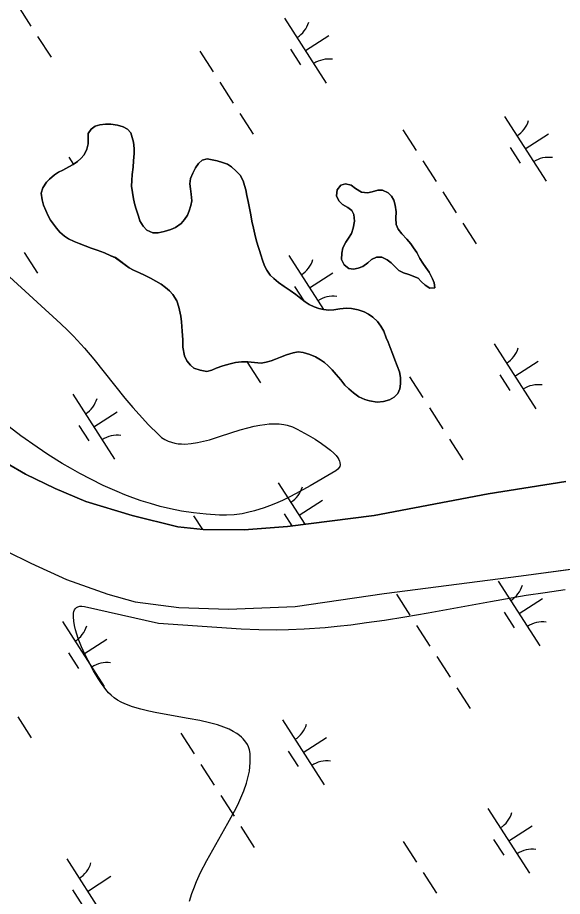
# Model space of a CAD drawing. Extents: x 3937982 to 3958556, y 219448 to 241894.
# Drawn here: x 3945577 to 3945931, y 230996 to 231565 of the extents above; entities that cross this region are included whole.
import ezdxf

# ---------------------------------------------------------------- set-up
doc = ezdxf.new("R2010")
doc.units = 0
for name, color, linetype in [('V-SITE-VEGE', 7, 'Continuous'), ('V-TOPO-SHOR', 7, 'Continuous'), ('V-WETL-SWMP', 7, 'Continuous')]:
    doc.layers.add(name, color=color, linetype=linetype)

msp = doc.modelspace()

# ---------------------------------------------------------------- linework, layer by layer
at = {"layer": 'V-SITE-VEGE'}
for points in [[(3945538.502, 231427.79), (3945605.39, 231366.89), (3945609.724, 231362.778), (3945613.654, 231358.788), (3945620.738, 231351.012), (3945626.701, 231343.973), (3945646.946, 231318.725), (3945652.107, 231312.524), (3945656.064, 231307.971), (3945662.193, 231301.34), (3945668.616, 231295.016), (3945670.717, 231293.275), (3945672.847, 231291.901), (3945674.997, 231290.842)], [(3945674.997, 231290.842), (3945677.156, 231290.057), (3945679.313, 231289.509), (3945681.461, 231289.162), (3945683.595, 231288.986), (3945685.71, 231288.96), (3945689.921, 231289.255), (3945694.001, 231289.9), (3945697.921, 231290.764), (3945701.671, 231291.761), (3945708.849, 231293.957), (3945721.688, 231298.073), (3945726.525, 231299.454), (3945730.744, 231300.488), (3945734.412, 231301.217), (3945737.595, 231301.688), (3945740.355, 231301.954), (3945742.747, 231302.061), (3945746.876, 231301.934), (3945749.911, 231301.545), (3945752.156, 231301.072), (3945755.453, 231300.046), (3945758.664, 231298.61), (3945765.703, 231294.756), (3945770.307, 231292.001), (3945774.315, 231289.392), (3945777.631, 231287.008), (3945780.265, 231284.886), (3945782.288, 231283.025), (3945783.787, 231281.411), (3945784.86, 231280.02), (3945785.589, 231278.83), (3945786.05, 231277.81), (3945786.308, 231276.94), (3945786.407, 231275.478), (3945786.161, 231274.433), (3945785.784, 231273.688), (3945784.889, 231272.631), (3945783.572, 231271.656), (3945767.071, 231261.859), (3945760.292, 231258.082), (3945754.345, 231254.973), (3945749.135, 231252.452), (3945744.576, 231250.425), (3945740.58, 231248.805), (3945737.087, 231247.523), (3945730.973, 231245.606), (3945726.392, 231244.477), (3945722.957, 231243.816), (3945717.815, 231243.15), (3945712.683, 231242.906), (3945708.189, 231242.955), (3945699.479, 231243.418), (3945691.31, 231244.293), (3945683.646, 231245.491), (3945676.462, 231246.937), (3945669.724, 231248.571), (3945663.41, 231250.347), (3945657.487, 231252.219), (3945651.939, 231254.156), (3945646.735, 231256.124), (3945641.859, 231258.107), (3945632.716, 231262.168), (3945624.725, 231266.084), (3945617.735, 231269.778), (3945611.624, 231273.213), (3945606.281, 231276.369), (3945596.938, 231282.224), (3945589.938, 231286.887), (3945579.452, 231294.301), (3945568.987, 231302.202)], [(3945688.854, 230992.698), (3945690.323, 230997.658), (3945691.496, 231000.966), (3945693.266, 231005.375), (3945695.948, 231011.257), (3945699.967, 231019.093), (3945705.801, 231029.501), (3945713.715, 231043.278), (3945717.932, 231051.072), (3945720.004, 231055.201), (3945722.028, 231059.584), (3945723.94, 231064.227), (3945725.651, 231069.144), (3945727.039, 231074.342), (3945727.559, 231077.004), (3945727.942, 231079.74), (3945728.166, 231082.546), (3945728.196, 231085.425), (3945728.01, 231088.377), (3945727.608, 231090.689), (3945726.906, 231092.835), (3945726.283, 231094.174), (3945725.268, 231095.854), (3945723.598, 231097.91), (3945722.493, 231098.997), (3945721.1, 231100.167), (3945719.351, 231101.41), (3945717.16, 231102.723), (3945714.419, 231104.085), (3945711.016, 231105.486), (3945706.807, 231106.901), (3945701.65, 231108.318), (3945695.4, 231109.731), (3945687.939, 231111.158), (3945667.67, 231114.734), (3945662.478, 231115.807), (3945657.18, 231117.087), (3945651.882, 231118.652), (3945646.815, 231120.573), (3945644.394, 231121.716), (3945642.088, 231123.004), (3945639.932, 231124.46), (3945637.959, 231126.111), (3945636.352, 231127.774), (3945634.629, 231129.824), (3945631.791, 231133.674), (3945629.55, 231137.064), (3945626.542, 231142.048), (3945622.97, 231148.651), (3945620.93, 231152.817), (3945618.794, 231157.595), (3945616.689, 231162.944), (3945615.743, 231165.699), (3945614.893, 231168.521), (3945614.186, 231171.374), (3945613.684, 231174.192), (3945613.463, 231176.893), (3945613.617, 231179.336), (3945613.869, 231180.436), (3945614.256, 231181.429), (3945614.801, 231182.292), (3945615.523, 231182.998), (3945616.449, 231183.518), (3945617.602, 231183.822), (3945619.013, 231183.865), (3945620.715, 231183.613), (3945668.616, 231172.83), (3945722.261, 231169.236), (3945733.785, 231168.691), (3945745.297, 231168.572), (3945752.965, 231168.711), (3945763.18, 231169.15), (3945776.791, 231170.137), (3945784.563, 231170.884), (3945793.441, 231171.886), (3945803.581, 231173.201), (3945815.169, 231174.892), (3945828.405, 231177.024), (3945843.527, 231179.65), (3945883.863, 231186.994), (3945906.929, 231190.934), (3945919.244, 231192.825), (3945932.39, 231194.61)]]:
    msp.add_lwpolyline(points, dxfattribs=at)
at = {"layer": 'V-TOPO-SHOR'}
for points in [[(3945640.827, 231409.704), (3945637.867, 231410.984), (3945633.595, 231412.741), (3945628.993, 231414.494), (3945625.051, 231415.928), (3945621.106, 231417.359), (3945617.328, 231418.795), (3945614.039, 231420.234), (3945610.258, 231421.834), (3945607.784, 231423.61), (3945604.812, 231426.198), (3945602.494, 231428.793), (3945600.667, 231431.394), (3945598.677, 231433.993), (3945597.175, 231436.762), (3945595.666, 231440.184), (3945594.159, 231443.768), (3945593.305, 231447.198), (3945592.606, 231451.448), (3945593.716, 231455.059), (3945595.973, 231458.52), (3945598.079, 231460.668), (3945601.163, 231463.318), (3945603.764, 231465.145), (3945606.697, 231466.323), (3945610.604, 231468.489), (3945613.371, 231469.991), (3945616.134, 231471.983), (3945618.405, 231473.97), (3945620.51, 231476.282), (3945622.274, 231479.903), (3945623.056, 231483.512), (3945623.021, 231486.948), (3945623.152, 231490.223), (3945625.088, 231493.024), (3945627.687, 231495.015), (3945630.625, 231495.863), (3945634.386, 231496.23), (3945637.822, 231496.264), (3945642.086, 231495.488), (3945645.697, 231494.544), (3945648.66, 231492.936), (3945650.813, 231490.503), (3945651.66, 231487.564), (3945652.508, 231484.628), (3945652.879, 231480.54), (3945652.912, 231477.265), (3945652.469, 231472.35), (3945652.183, 231468.42), (3945651.574, 231463.666), (3945651.288, 231459.734), (3945651.161, 231456.132), (3945651.857, 231451.882), (3945652.392, 231447.796), (3945653.248, 231444.04), (3945654.096, 231441.102), (3945655.613, 231436.698), (3945656.627, 231433.598), (3945658.628, 231430.018), (3945661.11, 231427.423), (3945664.891, 231425.823), (3945668.493, 231425.696), (3945672.411, 231426.718), (3945676.654, 231427.908), (3945679.751, 231429.25), (3945683.325, 231431.904), (3945685.592, 231434.382), (3945687.363, 231437.184), (3945688.481, 231439.977), (3945689.591, 231443.59), (3945690.216, 231446.541), (3945689.845, 231450.795), (3945689.317, 231454.391), (3945688.959, 231457.498), (3945689.413, 231461.102), (3945690.853, 231464.553), (3945692.618, 231467.846), (3945694.554, 231470.812), (3945696.987, 231472.964), (3945700.251, 231473.816), (3945703.532, 231473.196), (3945706.649, 231472.407), (3945710.262, 231471.461), (3945713.383, 231470.183), (3945716.021, 231468.573), (3945718.995, 231465.821), (3945721.641, 231463.064), (3945723.641, 231459.484), (3945724.489, 231456.548), (3945725.337, 231453.609), (3945726.029, 231450.014), (3945726.724, 231446.092), (3945727.586, 231441.847), (3945728.448, 231437.436), (3945729.144, 231433.35), (3945730.173, 231428.777), (3945731.192, 231425.023), (3945732.049, 231421.267), (3945733.066, 231417.674), (3945734.082, 231414.412), (3945734.93, 231411.473)], [(3945830.981, 231398.859), (3945827.532, 231399.972), (3945824.571, 231401.413), (3945821.597, 231404.168), (3945819.449, 231406.273), (3945816.807, 231408.374), (3945813.518, 231409.978), (3945809.918, 231409.941), (3945806.821, 231408.438), (3945804.388, 231406.283), (3945801.138, 231403.959), (3945798.203, 231402.947), (3945795.098, 231402.261), (3945791.983, 231402.722), (3945789.016, 231404.983), (3945787.34, 231408.567), (3945787.463, 231412.661), (3945788.248, 231416.106), (3945790.011, 231419.724), (3945791.785, 231422.362), (3945793.72, 231425.328), (3945794.83, 231428.777), (3945795.766, 231433.368), (3945795.395, 231437.622), (3945793.896, 231440.225), (3945791.42, 231442.164), (3945787.963, 231444.094), (3945785.485, 231446.525), (3945784.141, 231449.783), (3945784.594, 231453.553), (3945786.853, 231456.687), (3945789.792, 231457.535), (3945793.564, 231456.754), (3945796.37, 231454.491), (3945800.161, 231452.075), (3945804.091, 231451.788), (3945807.196, 231452.308), (3945810.786, 231453.492), (3945813.895, 231453.523), (3945817.514, 231451.759), (3945819.664, 231449.488), (3945821.165, 231446.885), (3945822.181, 231443.623), (3945822.713, 231439.371), (3945822.429, 231435.277), (3945822.797, 231431.187), (3945823.973, 231428.089), (3945826.459, 231425.168), (3945829.605, 231421.598), (3945832.253, 231418.68), (3945833.916, 231416.077), (3945836.075, 231413.152), (3945838.078, 231409.245), (3945840.074, 231406.154), (3945842.065, 231403.392), (3945844.062, 231400.301), (3945846.233, 231396.068), (3945847.406, 231393.297), (3945847.765, 231390.19), (3945844.494, 231389.994), (3945841.528, 231391.927), (3945839.048, 231394.194), (3945836.898, 231396.463), (3945830.981, 231398.859)], [(3945734.93, 231411.473), (3945736.112, 231408.049), (3945737.457, 231404.461), (3945738.961, 231401.53), (3945741.119, 231398.442), (3945743.433, 231396.172), (3945746.405, 231393.584), (3945750.034, 231391.001), (3945753.989, 231388.423), (3945757.616, 231385.84), (3945760.915, 231383.256), (3945763.721, 231380.993), (3945766.357, 231379.383), (3945769.648, 231377.777), (3945772.603, 231376.825), (3945775.72, 231376.039), (3945779.163, 231375.584), (3945782.27, 231375.94), (3945786.192, 231376.637), (3945790.443, 231377.005), (3945793.72, 231376.712), (3945798.148, 231375.938), (3945801.924, 231374.666), (3945804.888, 231373.061), (3945807.689, 231371.123), (3945810.663, 231368.373), (3945812.824, 231365.283), (3945814.657, 231362.028), (3945816.336, 231357.789), (3945817.512, 231355.018), (3945818.857, 231351.432), (3945820.369, 231347.682), (3945821.882, 231343.604), (3945823.395, 231339.691), (3945824.909, 231335.777), (3945825.601, 231332.021), (3945825.478, 231327.927), (3945825.02, 231324.812), (3945823.742, 231321.689), (3945821.472, 231319.375), (3945818.382, 231317.542), (3945814.462, 231316.522), (3945810.374, 231316.151), (3945805.455, 231316.919), (3945802.336, 231317.871), (3945798.553, 231319.633), (3945795.092, 231322.053), (3945791.955, 231324.806), (3945789.474, 231327.071), (3945786.82, 231330.645), (3945783.838, 231334.053), (3945781.19, 231336.973), (3945778.708, 231339.566), (3945776.232, 231341.669), (3945773.756, 231343.609), (3945770.467, 231345.376), (3945766.848, 231346.975), (3945762.416, 231348.241), (3945759.301, 231348.7), (3945755.871, 231348.012), (3945751.627, 231346.822), (3945747.716, 231345.145), (3945744.617, 231343.969), (3945741.682, 231342.793), (3945738.418, 231341.941), (3945735.149, 231341.417), (3945730.889, 231341.702), (3945726.63, 231342.148), (3945722.538, 231342.107), (3945718.614, 231341.741), (3945715.019, 231340.887), (3945710.448, 231339.695), (3945706.047, 231338.011), (3945703.276, 231336.838), (3945700.012, 231335.988), (3945695.584, 231336.76), (3945691.639, 231338.194), (3945689.329, 231340.135), (3945687.009, 231342.894), (3945685.504, 231346.152), (3945684.465, 231351.706), (3945684.416, 231356.454), (3945684.033, 231362.016), (3945683.642, 231368.232), (3945683.116, 231371.828), (3945681.909, 231377.708), (3945680.56, 231381.787), (3945677.899, 231385.853), (3945675.749, 231388.122), (3945673.105, 231390.387), (3945670.301, 231392.486), (3945667.008, 231394.417), (3945663.385, 231396.508), (3945659.603, 231398.436), (3945656.313, 231399.875), (3945652.531, 231401.637), (3945649.569, 231403.08), (3945640.827, 231409.704)], [(3945570.592, 231276.344), (3945582.549, 231269.475), (3945601.755, 231260.114), (3945621.649, 231251.692), (3945651.572, 231242.673), (3945681.246, 231235.282), (3945697.577, 231233.582), (3945724.147, 231233.385), (3945752.328, 231235.536), (3945808.423, 231242.628), (3945882.394, 231256.663), (3945932.654, 231264.627)], [(3945570.074, 231219.565), (3945585.997, 231211.805), (3945608.941, 231201.086), (3945635.833, 231191.571), (3945653.592, 231186.625)], [(3945653.592, 231186.625), (3945681.823, 231182.949), (3945713.989, 231181.878), (3945757.311, 231183.713), (3945815.013, 231191.987), (3945903.671, 231203.603), (3945997.68, 231215.971)]]:
    msp.add_lwpolyline(points, dxfattribs=at)
at = {"layer": 'V-WETL-SWMP'}
for p, q in [((3945577.341, 231573.261), (3945586.001, 231559.807)), ((3945750.356, 231564.919), (3945777.418, 231522.876)), ((3945590.331, 231553.08), (3945598.991, 231539.627)), ((3945763.887, 231543.897), (3945779.022, 231553.64)), ((3945695.49, 231543.522), (3945704.15, 231530.068)), ((3945754.152, 231544.767), (3945760.647, 231534.676)), ((3945708.48, 231523.341), (3945717.14, 231509.887)), ((3945721.469, 231503.16), (3945730.129, 231489.707)), ((3945892.922, 231501.229), (3945919.984, 231459.186)), ((3945827.057, 231492.634), (3945835.717, 231479.18)), ((3945906.453, 231480.207), (3945921.588, 231489.95)), ((3945896.718, 231481.076), (3945903.213, 231470.986)), ((3945610.488, 231474.889), (3945613.556, 231470.123)), ((3945840.047, 231472.453), (3945848.706, 231458.999)), ((3945853.036, 231452.272), (3945861.696, 231438.819)), ((3945866.026, 231432.092), (3945874.686, 231418.638)), ((3945581.602, 231413.131), (3945590.262, 231399.677)), ((3945753.054, 231411.199), (3945775.68, 231376.049)), ((3945766.586, 231390.178), (3945781.721, 231399.92)), ((3945756.85, 231391.047), (3945762.892, 231381.661)), ((3945886.184, 231353.901), (3945913.246, 231311.857)), ((3945726.159, 231342.062), (3945734.819, 231328.608)), ((3945899.715, 231332.879), (3945914.85, 231342.622)), ((3945831.318, 231332.504), (3945839.977, 231319.05)), ((3945889.98, 231333.748), (3945896.475, 231323.658)), ((3945613.187, 231321.17), (3945640.249, 231279.127)), ((3945626.718, 231300.148), (3945641.854, 231309.891)), ((3945844.307, 231312.323), (3945852.967, 231298.869)), ((3945616.983, 231301.017), (3945623.478, 231290.927)), ((3945857.297, 231292.142), (3945865.957, 231278.688)), ((3945746.316, 231263.871), (3945763.635, 231236.965)), ((3945759.847, 231242.85), (3945774.983, 231252.592)), ((3945691.45, 231242.474), (3945697.145, 231233.627)), ((3945750.112, 231243.719), (3945755.15, 231235.892)), ((3945570.075, 231219.566), (3945585.998, 231211.805)), ((3945903.671, 231203.603), (3945997.681, 231215.972)), ((3945585.998, 231211.805), (3945608.941, 231201.086)), ((3945815.013, 231191.987), (3945903.671, 231203.603)), ((3945608.941, 231201.086), (3945635.833, 231191.572)), ((3945888.882, 231200.181), (3945915.945, 231158.138)), ((3945635.833, 231191.572), (3945653.592, 231186.625)), ((3945757.31, 231183.714), (3945815.013, 231191.987)), ((3945823.017, 231191.586), (3945831.677, 231178.132)), ((3945653.592, 231186.625), (3945681.823, 231182.95)), ((3945902.413, 231179.159), (3945917.549, 231188.902)), ((3945681.823, 231182.95), (3945713.989, 231181.877)), ((3945713.989, 231181.877), (3945757.31, 231183.714)), ((3945892.678, 231180.029), (3945899.173, 231169.938)), ((3945606.449, 231173.842), (3945633.511, 231131.798)), ((3945836.007, 231171.405), (3945844.667, 231157.952)), ((3945619.98, 231152.82), (3945635.116, 231162.562)), ((3945610.245, 231153.689), (3945616.74, 231143.599)), ((3945848.997, 231151.225), (3945857.657, 231137.771)), ((3945861.987, 231131.044), (3945870.647, 231117.59)), ((3945577.563, 231112.083), (3945586.223, 231098.629)), ((3945749.015, 231110.152), (3945776.077, 231068.108)), ((3945683.15, 231101.557), (3945691.81, 231088.103)), ((3945762.546, 231089.13), (3945777.682, 231098.872)), ((3945752.811, 231089.999), (3945759.306, 231079.909)), ((3945696.14, 231081.376), (3945704.8, 231067.922)), ((3945709.13, 231061.195), (3945717.79, 231047.741)), ((3945882.144, 231052.853), (3945909.206, 231010.81)), ((3945722.12, 231041.014), (3945730.78, 231027.561)), ((3945895.675, 231031.831), (3945910.811, 231041.574)), ((3945827.278, 231031.456), (3945835.938, 231018.002)), ((3945885.94, 231032.701), (3945892.435, 231022.61)), ((3945609.148, 231020.122), (3945636.21, 230978.079)), ((3945622.679, 230999.1), (3945637.814, 231008.843)), ((3945840.268, 231011.275), (3945848.928, 230997.821)), ((3945612.944, 230999.97), (3945619.439, 230989.879))]:
    msp.add_line(p, q, dxfattribs=at)
for points in [[(3945730.172, 231428.777), (3945729.144, 231433.35), (3945728.448, 231437.435), (3945727.585, 231441.846), (3945726.723, 231446.093), (3945726.029, 231450.015), (3945725.338, 231453.609), (3945724.489, 231456.547), (3945723.641, 231459.485), (3945721.641, 231463.065), (3945718.994, 231465.821), (3945716.02, 231468.574), (3945713.384, 231470.184), (3945710.261, 231471.462), (3945706.65, 231472.408), (3945703.532, 231473.195), (3945700.252, 231473.816), (3945696.987, 231472.965), (3945694.553, 231470.812), (3945692.619, 231467.846), (3945690.852, 231464.554), (3945689.414, 231461.102), (3945688.959, 231457.497), (3945689.318, 231454.39), (3945689.845, 231450.794), (3945690.216, 231446.542), (3945689.591, 231443.589), (3945688.482, 231439.977), (3945687.364, 231437.183), (3945685.592, 231434.382), (3945683.325, 231431.904), (3945679.751, 231429.249), (3945676.655, 231427.908), (3945672.411, 231426.719), (3945668.492, 231425.697), (3945664.89, 231425.824), (3945661.109, 231427.423), (3945658.627, 231430.017), (3945656.627, 231433.598), (3945655.613, 231436.698), (3945654.095, 231441.102), (3945653.247, 231444.04), (3945652.391, 231447.796), (3945651.858, 231451.883), (3945651.161, 231456.132), (3945651.288, 231459.734), (3945651.575, 231463.666), (3945652.182, 231468.419), (3945652.47, 231472.35), (3945652.911, 231477.265), (3945652.878, 231480.539), (3945652.509, 231484.627), (3945651.661, 231487.565), (3945650.813, 231490.503), (3945648.66, 231492.937), (3945645.697, 231494.544), (3945642.087, 231495.489), (3945637.823, 231496.264), (3945634.386, 231496.23), (3945630.625, 231495.864), (3945627.687, 231495.016), (3945625.088, 231493.025), (3945623.152, 231490.223), (3945623.021, 231486.948), (3945623.056, 231483.511), (3945622.274, 231479.902), (3945620.51, 231476.283), (3945618.406, 231473.97), (3945616.134, 231471.983), (3945613.372, 231469.99), (3945610.604, 231468.489), (3945606.697, 231466.322), (3945603.763, 231465.146), (3945601.162, 231463.319), (3945598.079, 231460.669), (3945595.973, 231458.52), (3945593.716, 231455.059), (3945592.607, 231451.447), (3945593.305, 231447.198), (3945594.158, 231443.769), (3945595.667, 231440.183), (3945597.175, 231436.761), (3945598.677, 231433.993), (3945600.667, 231431.395), (3945602.494, 231428.794), (3945604.812, 231426.198), (3945607.785, 231423.609), (3945610.258, 231421.834), (3945614.039, 231420.235), (3945617.327, 231418.795), (3945621.107, 231417.36), (3945625.05, 231415.927), (3945628.993, 231414.494), (3945633.594, 231412.74), (3945637.868, 231410.983), (3945640.827, 231409.703), (3945649.57, 231403.08), (3945652.531, 231401.637)], [(3945652.531, 231401.637), (3945656.313, 231399.875), (3945659.602, 231398.435), (3945663.386, 231396.509), (3945667.008, 231394.417), (3945670.302, 231392.487), (3945673.106, 231390.387), (3945675.748, 231388.122), (3945677.899, 231385.852), (3945680.559, 231381.787), (3945681.91, 231377.708), (3945683.115, 231371.828), (3945683.643, 231368.232), (3945684.033, 231362.016), (3945684.416, 231356.454), (3945684.465, 231351.707), (3945685.503, 231346.152), (3945687.009, 231342.894), (3945689.329, 231340.135), (3945691.64, 231338.194), (3945695.583, 231336.76), (3945700.011, 231335.987), (3945703.276, 231336.838), (3945706.047, 231338.012), (3945710.449, 231339.694), (3945715.02, 231340.886), (3945718.613, 231341.741), (3945722.538, 231342.108), (3945726.63, 231342.149), (3945730.89, 231341.701), (3945735.149, 231341.417), (3945738.417, 231341.941), (3945741.683, 231342.793), (3945744.617, 231343.968), (3945747.715, 231345.145), (3945751.627, 231346.822), (3945755.871, 231348.011), (3945759.301, 231348.7), (3945762.416, 231348.241), (3945766.848, 231346.976), (3945770.466, 231345.376), (3945773.757, 231343.608), (3945776.232, 231341.669), (3945778.709, 231339.566), (3945781.191, 231336.972), (3945783.839, 231334.053), (3945786.82, 231330.645), (3945789.475, 231327.071), (3945791.954, 231324.805), (3945795.092, 231322.054), (3945798.554, 231319.633), (3945802.336, 231317.871), (3945805.456, 231316.92), (3945810.375, 231316.152), (3945814.463, 231316.521), (3945818.381, 231317.542), (3945821.473, 231319.374), (3945823.741, 231321.689), (3945825.019, 231324.812), (3945825.479, 231327.927), (3945825.601, 231332.02), (3945824.908, 231335.778), (3945823.395, 231339.691), (3945821.882, 231343.604), (3945820.368, 231347.681), (3945818.857, 231351.431), (3945817.511, 231355.018), (3945816.337, 231357.789), (3945814.657, 231362.028), (3945812.824, 231365.283), (3945810.664, 231368.372), (3945807.69, 231371.124), (3945804.888, 231373.06), (3945801.925, 231374.667), (3945798.147, 231375.938), (3945793.72, 231376.712), (3945790.443, 231377.006), (3945786.191, 231376.636), (3945782.269, 231375.941), (3945779.163, 231375.583), (3945775.721, 231376.039), (3945772.603, 231376.826), (3945769.647, 231377.778), (3945766.357, 231379.382), (3945763.721, 231380.992), (3945760.916, 231383.255), (3945757.616, 231385.841), (3945753.988, 231388.423), (3945750.034, 231391.002), (3945746.406, 231393.584), (3945743.434, 231396.173), (3945741.119, 231398.441), (3945738.96, 231401.53), (3945737.457, 231404.461), (3945736.111, 231408.048), (3945734.931, 231411.474), (3945734.083, 231414.412), (3945733.067, 231417.675), (3945732.049, 231421.266), (3945731.192, 231425.022), (3945730.172, 231428.777)], [(3945932.654, 231264.628), (3945882.394, 231256.662), (3945808.423, 231242.628), (3945752.327, 231235.535), (3945724.148, 231233.385), (3945697.577, 231233.582), (3945681.246, 231235.282), (3945651.572, 231242.672), (3945621.649, 231251.692), (3945601.754, 231260.114), (3945582.548, 231269.475), (3945570.592, 231276.345)]]:
    msp.add_lwpolyline(points, dxfattribs=at)
msp.add_lwpolyline([(3945841.528, 231391.928), (3945844.494, 231389.994), (3945847.765, 231390.191), (3945847.406, 231393.297), (3945846.233, 231396.068), (3945844.062, 231400.302), (3945842.066, 231403.392), (3945840.074, 231406.154), (3945838.078, 231409.244), (3945836.075, 231413.152), (3945833.917, 231416.077), (3945832.254, 231418.679), (3945829.605, 231421.599), (3945826.459, 231425.168), (3945823.974, 231428.089), (3945822.797, 231431.188), (3945822.428, 231435.276), (3945822.714, 231439.371), (3945822.18, 231443.622), (3945821.165, 231446.885), (3945819.665, 231449.489), (3945817.514, 231451.759), (3945813.895, 231453.523), (3945810.785, 231453.492), (3945807.196, 231452.309), (3945804.091, 231451.787), (3945800.16, 231452.074), (3945796.371, 231454.491), (3945793.565, 231456.755), (3945789.792, 231457.535), (3945786.854, 231456.687), (3945784.594, 231453.554), (3945784.141, 231449.784), (3945785.484, 231446.524), (3945787.964, 231444.094), (3945791.421, 231442.165), (3945793.896, 231440.225), (3945795.396, 231437.622), (3945795.766, 231433.369), (3945794.83, 231428.777), (3945793.719, 231425.328), (3945791.785, 231422.362), (3945790.011, 231419.725), (3945788.247, 231416.106), (3945787.464, 231412.66), (3945787.341, 231408.567), (3945789.015, 231404.983), (3945791.984, 231402.721), (3945795.099, 231402.262), (3945798.202, 231402.948), (3945801.138, 231403.96), (3945804.388, 231406.284), (3945806.822, 231408.437), (3945809.917, 231409.941), (3945813.518, 231409.978), (3945816.808, 231408.374), (3945819.448, 231406.273), (3945821.597, 231404.167), (3945824.571, 231401.414), (3945827.532, 231399.971), (3945830.981, 231398.86), (3945836.898, 231396.464), (3945839.049, 231394.195)], close=True, dxfattribs=at)
for centre, start, end in [((3945749.137, 231567.252), 301.99668, 343.54034), ((3945779.037, 231520.8), 81.99668, 123.54034), ((3945891.702, 231503.562), 301.99668, 343.54034), ((3945921.602, 231457.11), 81.99668, 123.54034), ((3945751.835, 231413.532), 301.99668, 343.54034), ((3945781.735, 231367.08), 81.99668, 123.54034), ((3945884.964, 231356.233), 301.99668, 343.54034), ((3945914.864, 231309.782), 81.99668, 123.54034), ((3945611.968, 231323.503), 301.99668, 343.54034), ((3945641.868, 231277.051), 81.99668, 123.54034), ((3945745.097, 231266.204), 301.99668, 343.54034), ((3945887.663, 231202.514), 301.99668, 343.54034), ((3945917.563, 231156.062), 81.99668, 123.54034), ((3945605.23, 231176.174), 301.99668, 343.54034), ((3945635.13, 231129.723), 81.99668, 123.54034), ((3945747.796, 231112.484), 301.99668, 343.54034), ((3945777.696, 231066.032), 81.99668, 123.54034), ((3945880.925, 231055.186), 301.99668, 343.54034), ((3945910.825, 231008.734), 81.99668, 123.54034), ((3945607.928, 231022.455), 301.99668, 343.54034)]:
    msp.add_arc(centre, 17.623, start, end, dxfattribs=at)

doc.saveas('drawing.dxf')
